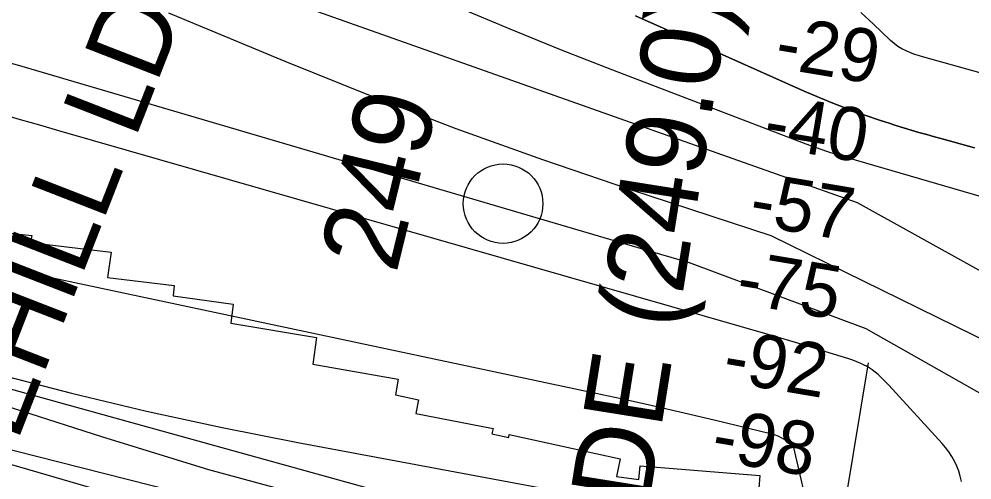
# Model space of a CAD drawing. Extents: x 3279314 to 3317160, y 734079 to 759431.
# Drawn here: x 3289202 to 3290400, y 753280 to 753859 of the extents above; entities that cross this region are included whole.
import ezdxf

# ---------------------------------------------------------------- set-up
doc = ezdxf.new("R2010")
doc.units = 0
for name, color, linetype in [('V-CHAN-NAID', 7, 'Continuous'), ('V-RIVR-IDEN', 7, 'Continuous'), ('V-RIVR-MILE', 7, 'Continuous'), ('V-RIVR-RANG', 7, 'Continuous'), ('V-RRAP-RVMT', 7, 'Continuous'), ('V-TOPO-DPTH', 7, 'Continuous'), ('V-TOPO-GNAM-IDEN', 7, 'Continuous'), ('V-TOPO-MAJR', 7, 'Continuous'), ('V-TOPO-MINR', 7, 'Continuous')]:
    doc.layers.add(name, color=color, linetype=linetype)

msp = doc.modelspace()

# ---------------------------------------------------------------- linework, layer by layer
at = {"layer": 'V-RIVR-MILE'}
msp.add_circle((3289810.2, 753627.1), 50, dxfattribs=at)
at = {"layer": 'V-RIVR-RANG'}
msp.add_line((3290128.3, 752578.5), (3290269.5, 753426.8), dxfattribs=at)
at = {"layer": 'V-RRAP-RVMT'}
for p, q in [((3289060.8, 753604.2), (3289217.9, 753587.1)), ((3289217.9, 753587.1), (3289216.4, 753578.1)), ((3289216.4, 753578.1), (3289317.9, 753566)), ((3289317.9, 753566), (3289313.3, 753534.2)), ((3289313.3, 753534.2), (3289396.8, 753524.1)), ((3289396.8, 753524.1), (3289395.6, 753511.2)), ((3289395.6, 753511.2), (3289471.2, 753500.5)), ((3289471.2, 753500.5), (3289468.3, 753476.8)), ((3289468.3, 753476.8), (3289575.8, 753458.8)), ((3289575.8, 753458.8), (3289571.3, 753425)), ((3289571.3, 753425), (3289678.2, 753406.4)), ((3289678.2, 753406.4), (3289674.9, 753386.4)), ((3289674.9, 753386.4), (3289704, 753380.1)), ((3289704, 753380.1), (3289700.4, 753363)), ((3289700.4, 753363), (3289797.6, 753344.4)), ((3289797.6, 753344.4), (3289796.2, 753337.6)), ((3289796.2, 753337.6), (3289817.3, 753333.1)), ((3289817.3, 753333.1), (3289818, 753336.5)), ((3289818, 753336.5), (3289957.4, 753306.1)), ((3289957.4, 753306.1), (3289952.6, 753284)), ((3289980.9, 753280.2), (3289982.6, 753297.3)), ((3289982.6, 753297.3), (3290132.9, 753285)), ((3289952.6, 753284), (3289980.9, 753280.2)), ((3290132.9, 753285), (3290130.3, 753253.4))]:
    msp.add_line(p, q, dxfattribs=at)
at = {"layer": 'V-TOPO-DPTH'}
for p, q in [((3289976.7, 753863.5), (3290015.1, 753846)), ((3289976.7, 753863.5), (3290015.1, 753846)), ((3290015.1, 753846), (3290188.8, 753768.6)), ((3290015.1, 753846), (3290188.8, 753768.6)), ((3290188.8, 753768.6), (3290207.6, 753760.6)), ((3290188.8, 753768.6), (3290207.6, 753760.6)), ((3290207.6, 753760.6), (3290226.6, 753752.8)), ((3290207.6, 753760.6), (3290226.6, 753752.8)), ((3290226.6, 753752.8), (3290245.7, 753745.5)), ((3290226.6, 753752.8), (3290245.7, 753745.5)), ((3290245.7, 753745.5), (3290264.9, 753738.6)), ((3290245.7, 753745.5), (3290264.9, 753738.6)), ((3290264.9, 753738.6), (3290284.4, 753731.8)), ((3290264.9, 753738.6), (3290284.4, 753731.8)), ((3290284.4, 753731.8), (3290294.1, 753728.6)), ((3290284.4, 753731.8), (3290294.1, 753728.6)), ((3290294.1, 753728.6), (3290303.7, 753725.4)), ((3290294.1, 753728.6), (3290303.7, 753725.4)), ((3290303.7, 753725.4), (3290313.4, 753722.4)), ((3290303.7, 753725.4), (3290313.4, 753722.4)), ((3290313.4, 753722.4), (3290323.2, 753719.6)), ((3290313.4, 753722.4), (3290323.2, 753719.6)), ((3290323.2, 753719.6), (3290332.9, 753716.8)), ((3290323.2, 753719.6), (3290332.9, 753716.8)), ((3290332.9, 753716.8), (3290342.7, 753714)), ((3290332.9, 753716.8), (3290342.7, 753714)), ((3290342.7, 753714), (3290352.5, 753711.3)), ((3290342.7, 753714), (3290352.5, 753711.3)), ((3290352.5, 753711.3), (3290362.3, 753708.6)), ((3290352.5, 753711.3), (3290362.3, 753708.6)), ((3290362.3, 753708.6), (3290402.6, 753697.4)), ((3290362.3, 753708.6), (3290402.6, 753697.4))]:
    msp.add_line(p, q, dxfattribs=at)
msp.add_lwpolyline([(3290490.6, 753769.1), (3290339.2, 753811.2), (3290333.5, 753812.9), (3290327.8, 753814.8), (3290322.2, 753816.9), (3290316.7, 753819.2), (3290311.4, 753821.8), (3290306.3, 753824.8), (3290301.6, 753828.4), (3290297.1, 753832.3), (3290275.4, 753853.4), (3290259.8, 753867.6)], dxfattribs=at)
msp.add_lwpolyline([(3290490.6, 753769.1), (3290339.2, 753811.2), (3290333.5, 753812.9), (3290327.8, 753814.8), (3290322.2, 753816.9), (3290316.7, 753819.2), (3290311.4, 753821.8), (3290306.3, 753824.8), (3290301.6, 753828.4), (3290297.1, 753832.3), (3290275.4, 753853.4), (3290259.8, 753867.6)], dxfattribs=at)
at = {"layer": 'V-TOPO-MAJR'}
for points in [[(3290411.4, 753635.8), (3290243.1, 753684.6), (3290230, 753688.6), (3290217, 753692.8), (3290204.1, 753697.3), (3290191.2, 753702), (3289948.4, 753794.9), (3289883.6, 753820.3), (3289819, 753846.4), (3289754.9, 753873.6)], [(3289998.2, 753372.6), (3289958.5, 753381.4), (3289918.8, 753390), (3289042.9, 753576.1)], [(3289173.7, 753413.2), (3289267.8, 753388.8), (3289362.2, 753366), (3289457.1, 753345.4), (3289552.4, 753326.5), (3290127.5, 753219.2)], [(3290197.2, 753228), (3290175.7, 753320.5), (3290175.5, 753321.1), (3290175.3, 753321.7), (3290175.1, 753322.3), (3290174.8, 753322.9), (3290174.4, 753323.4), (3290174, 753323.9), (3290173.5, 753324.3), (3290173, 753324.7), (3290165.3, 753329.6), (3290160.8, 753332.2), (3290156.1, 753334.5), (3290151.3, 753336.2), (3290146.3, 753337.7), (3290077.4, 753354.2), (3290037.8, 753363.5), (3289998.2, 753372.6)]]:
    msp.add_lwpolyline(points, dxfattribs=at)
at = {"layer": 'V-TOPO-MINR'}
for p, q in [((3290015.1, 753846), (3289976.7, 753863.5)), ((3290188.8, 753768.6), (3290015.1, 753846)), ((3290207.6, 753760.6), (3290188.8, 753768.6)), ((3290226.6, 753752.8), (3290207.6, 753760.6)), ((3290245.7, 753745.5), (3290226.6, 753752.8)), ((3290264.9, 753738.6), (3290245.7, 753745.5)), ((3290284.4, 753731.8), (3290264.9, 753738.6)), ((3290294.1, 753728.6), (3290284.4, 753731.8)), ((3290303.7, 753725.4), (3290294.1, 753728.6)), ((3290313.4, 753722.4), (3290303.7, 753725.4)), ((3290323.2, 753719.6), (3290313.4, 753722.4)), ((3290332.9, 753716.8), (3290323.2, 753719.6)), ((3290342.7, 753714), (3290332.9, 753716.8)), ((3290352.5, 753711.3), (3290342.7, 753714)), ((3290362.3, 753708.6), (3290352.5, 753711.3)), ((3290402.6, 753697.4), (3290362.3, 753708.6))]:
    msp.add_line(p, q, dxfattribs=at)
for points in [[(3291144.4, 753024.5), (3291034.5, 753103.3), (3290766.6, 753344.2), (3290255.7, 753628.1), (3289210.3, 753998.6)], [(3291163.6, 752925.2), (3291073.7, 752970.4), (3290842.5, 753163.2), (3290718.4, 753276.5), (3290495.5, 753415.6), (3290147.3, 753586.5), (3289969.5, 753645), (3289860.1, 753682.3), (3289751.4, 753721.3), (3289643.6, 753762.8), (3289536.4, 753805.9), (3289390.1, 753866.6)], [(3290490.6, 753769.1), (3290339.2, 753811.2), (3290333.5, 753812.9), (3290327.8, 753814.8), (3290322.2, 753816.9), (3290316.7, 753819.2), (3290311.4, 753821.8), (3290306.3, 753824.8), (3290301.6, 753828.4), (3290297.1, 753832.3), (3290275.4, 753853.4), (3290259.8, 753867.6)], [(3291155.4, 752839), (3291098.9, 752862.9), (3291008.7, 752942.3), (3290845.1, 753101), (3290636.4, 753259.8), (3290266.7, 753469.8), (3290044.4, 753552.8), (3290008.7, 753563.3), (3289972.9, 753573.8), (3289203, 753800.6), (3289167.9, 753810.2), (3289132.6, 753819.1), (3289097.1, 753826.7), (3289061.3, 753833.4), (3288618.3, 753816.6), (3288592.5, 753817), (3288566.7, 753817.3), (3288565.5, 753817.3), (3288540.3, 753817.7), (3288515, 753818.3), (3288489.9, 753819.4), (3288474.9, 753820.2)], [(3290274.2, 753418.2), (3290270.2, 753420.7), (3290266.1, 753423), (3290264.9, 753423.6), (3290260, 753425.9), (3290255, 753428.1), (3290249.9, 753430), (3290244.8, 753431.8), (3290206.4, 753443.7), (3290192.1, 753448.1), (3290177.8, 753452.5), (3290163.4, 753456.7), (3290149.1, 753460.9), (3289252.1, 753718.9), (3289228, 753725.8), (3289203.9, 753732.7), (3289179.8, 753739.6)], [(3288965.8, 753447), (3288975.9, 753442.2), (3288994.1, 753434.8), (3289012.7, 753428.2), (3289305.7, 753334.1), (3289439.9, 753292.6), (3290099, 753114.1), (3290282.6, 753045.8), (3290819, 752815.6), (3291131.4, 752684.8)], [(3289006, 753445.2), (3289715.4, 753248.6)], [(3290386.6, 753277.5), (3290384.9, 753284.1), (3290382.9, 753290.6), (3290380.4, 753296.9), (3290377.5, 753303.1), (3290374.2, 753309.1), (3290370.5, 753314.8), (3290366.4, 753320.3), (3290362, 753325.5), (3290295.1, 753398.7), (3290291.8, 753402.1), (3290288.5, 753405.6), (3290285.1, 753408.9), (3290281.6, 753412.2), (3290278, 753415.3), (3290274.2, 753418.2)], [(3288953.2, 753381.7), (3289020.6, 753362.2), (3289056.7, 753352), (3289092.8, 753342.2), (3289129.1, 753333), (3289165.5, 753324.1), (3290115.9, 753083), (3290477.3, 752926.7), (3290793.5, 752778.9), (3291129.6, 752671.2)], [(3288950.8, 753369.7), (3288957.9, 753367.4), (3289817.4, 753116.4), (3289865.7, 753103.4), (3289914.3, 753091.6), (3289963.4, 753081.8), (3290141.2, 753034.9), (3290463.1, 752895.6), (3290810.3, 752736.5), (3291125.3, 752656.2)]]:
    msp.add_lwpolyline(points, dxfattribs=at)

# ---------------------------------------------------------------- texts
at = {"layer": 'V-CHAN-NAID'}
msp.add_text('SOLITUDE (249.0)', height=100, rotation=80.9097, dxfattribs=at).set_placement((3289917.1, 752770.2))
at = {"layer": 'V-RIVR-IDEN'}
msp.add_text('249', height=100, rotation=76.2905, dxfattribs=at).set_placement((3289675.8, 753537.7))
at = {"layer": 'V-RIVR-RANG'}
for s, p in [('-29', (3290149.6, 753798.7)), ('-40', (3290135.2, 753699.7)), ('-57', (3290117.5, 753601.3)), ('-75', (3290101.1, 753502.6)), ('-92', (3290084.2, 753404.1)), ('-98', (3290069.9, 753305.1))]:
    msp.add_text(s, height=67, rotation=350.4506, dxfattribs=at).set_placement(p)
at = {"layer": 'V-TOPO-GNAM-IDEN'}
msp.add_text('ROSEHILL LDG.', height=100, rotation=68.7363, dxfattribs=at).set_placement((3289094.2, 753056))

doc.saveas('drawing.dxf')
